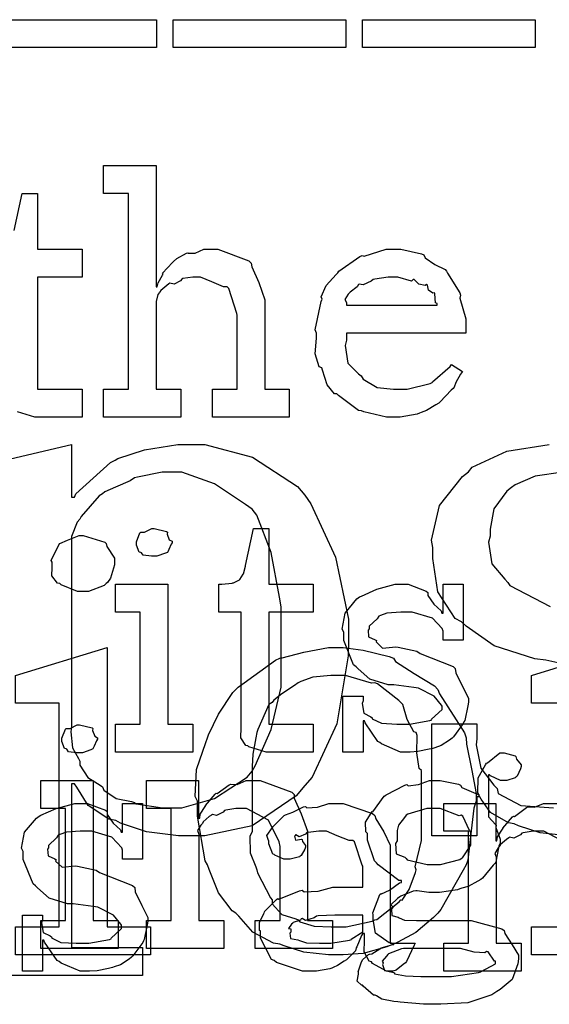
# Model space of a CAD drawing. Extents: x 0 to 8.5, y 0 to 11.
# Tile 325 of 379: x 5.329 to 5.592, y 7.283 to 7.772. Entities that reach past the tile are written whole.
import ezdxf

# ---------------------------------------------------------------- set-up
doc = ezdxf.new("R2010")
doc.units = 0
doc.layers.get('0').update_dxf_attribs({"linetype": 'CONTINUOUS'})

msp = doc.modelspace()

# ---------------------------------------------------------------- linework, layer by layer
at = {"color": 0}
for points in [[(5.31114, 7.77225), (5.39686, 7.77225), (5.39686, 7.75836), (5.31114, 7.75836), (5.31114, 7.77225)], [(5.40511, 7.77225), (5.49083, 7.77225), (5.49083, 7.75836), (5.40511, 7.75836), (5.40511, 7.77225)], [(5.49914, 7.77225), (5.58485, 7.77225), (5.58485, 7.75836), (5.49914, 7.75836), (5.49914, 7.77225)], [(5.37056, 7.58876), (5.38292, 7.58876), (5.38292, 7.68599), (5.37056, 7.68599), (5.37056, 7.69987), (5.3966, 7.69987), (5.3966, 7.63954), (5.39725, 7.63954), (5.39725, 7.63954), (5.39774, 7.6415), (5.39974, 7.64529), (5.40007, 7.64583), (5.39979, 7.64632), (5.40474, 7.65169), (5.40528, 7.65213), (5.40528, 7.65213), (5.40696, 7.65365), (5.41174, 7.65625), (5.41243, 7.65647), (5.41249, 7.65625), (5.41601, 7.65625), (5.42031, 7.65821), (5.42176, 7.65821), (5.42731, 7.65821), (5.44276, 7.65246), (5.4439, 7.65126), (5.44417, 7.64953), (5.44769, 7.64165), (5.45063, 7.63308), (5.45063, 7.63021), (5.45063, 7.58876), (5.46278, 7.58876), (5.46278, 7.57487), (5.42458, 7.57487), (5.42458, 7.58876), (5.43696, 7.58876), (5.43696, 7.62543), (5.43668, 7.62631), (5.43278, 7.63878), (5.43197, 7.63954), (5.43018, 7.6396), (5.42426, 7.64199), (5.41862, 7.64432), (5.41678, 7.64432), (5.41493, 7.64432), (5.41, 7.64361), (5.4094, 7.64344), (5.40875, 7.64258), (5.4056, 7.6409), (5.40338, 7.64133), (5.40289, 7.64106), (5.40192, 7.64025), (5.39899, 7.63781), (5.39849, 7.63699), (5.39833, 7.63672), (5.39751, 7.63579), (5.3966, 7.63226), (5.3966, 7.63108), (5.3966, 7.58876), (5.40896, 7.58876), (5.40896, 7.57487), (5.37056, 7.57487), (5.37056, 7.58876)], [(5.51514, 7.57487), (5.51101, 7.57487), (5.49983, 7.57742), (5.49864, 7.5779), (5.49724, 7.57818), (5.48731, 7.5855), (5.48649, 7.58637), (5.48529, 7.58632), (5.48156, 7.59093), (5.47933, 7.59814), (5.47889, 7.59939), (5.47765, 7.59978), (5.47564, 7.60628), (5.47629, 7.61399), (5.47629, 7.61654), (5.47564, 7.61811), (5.47863, 7.63222), (5.47911, 7.63346), (5.47868, 7.6345), (5.48112, 7.64014), (5.48606, 7.64561), (5.48693, 7.64649), (5.48742, 7.64725), (5.49789, 7.65468), (5.49908, 7.65517), (5.50006, 7.65479), (5.51085, 7.65821), (5.51449, 7.65821), (5.51828, 7.65821), (5.52854, 7.65588), (5.52968, 7.65539), (5.53033, 7.65403), (5.53515, 7.65061), (5.54021, 7.64822), (5.54096, 7.64735), (5.54144, 7.64626), (5.54747, 7.63661), (5.5479, 7.63542), (5.54753, 7.63385), (5.55051, 7.62364), (5.55051, 7.62022), (5.55051, 7.61654), (5.49126, 7.61654), (5.49126, 7.61307), (5.49056, 7.61046), (5.49192, 7.60167), (5.49724, 7.59636), (5.49843, 7.59526), (5.49946, 7.59364), (5.50646, 7.58957), (5.5146, 7.58876), (5.51731, 7.58876), (5.52143, 7.58876), (5.53276, 7.59147), (5.53381, 7.59201), (5.53401, 7.59233), (5.54275, 7.60004), (5.54335, 7.60092), (5.54878, 7.59744), (5.54779, 7.59625), (5.54551, 7.59207), (5.54465, 7.58963), (5.54422, 7.58897), (5.54324, 7.58826), (5.53776, 7.58236), (5.53706, 7.58182), (5.53554, 7.58089), (5.53097, 7.57818), (5.52838, 7.57715), (5.5275, 7.57682), (5.52632, 7.57633), (5.5179, 7.57487), (5.51514, 7.57487)], [(5.49126, 7.63043), (5.53618, 7.63043), (5.53618, 7.63129), (5.53543, 7.63157), (5.5351, 7.63613), (5.53489, 7.6365), (5.53418, 7.63644), (5.53201, 7.63797), (5.53142, 7.64035), (5.53097, 7.64063), (5.53028, 7.64025), (5.52713, 7.6409), (5.5249, 7.64312), (5.52425, 7.64324), (5.52354, 7.64236), (5.51671, 7.64432), (5.51449, 7.64432), (5.51199, 7.64432), (5.50521, 7.64344), (5.5045, 7.64324), (5.50342, 7.64236), (5.49946, 7.64057), (5.49756, 7.6409), (5.49713, 7.64063), (5.49658, 7.63949), (5.493, 7.63693), (5.49278, 7.6365), (5.49203, 7.6359), (5.49035, 7.63325), (5.49126, 7.63178), (5.49126, 7.63129), (5.49126, 7.63043)], [(5.40414, 7.38075), (5.40944, 7.38075), (5.42557, 7.38531), (5.44189, 7.39594), (5.44428, 7.39899), (5.44581, 7.40169), (5.45383, 7.41971), (5.45882, 7.44065), (5.45882, 7.4476), (5.45882, 7.48058), (5.4579, 7.48546), (5.45378, 7.5076), (5.44667, 7.52615), (5.44428, 7.52919), (5.44103, 7.53147), (5.42572, 7.54167), (5.4095, 7.54742), (5.40414, 7.54742), (5.39958, 7.54742), (5.38743, 7.54508), (5.3859, 7.5446), (5.38379, 7.54324), (5.37651, 7.53999), (5.37121, 7.53765), (5.37007, 7.53678), (5.36843, 7.53569), (5.35949, 7.5255), (5.35878, 7.52419), (5.35736, 7.52257), (5.3546, 7.51557), (5.35465, 7.50922), (5.35465, 7.50706), (5.35465, 7.42111), (5.35428, 7.41857), (5.35514, 7.41049), (5.35807, 7.40528), (5.35878, 7.40397), (5.35878, 7.40196), (5.36268, 7.39583), (5.36887, 7.39204), (5.37007, 7.39117), (5.37071, 7.38949), (5.37674, 7.38542), (5.38439, 7.38385), (5.3859, 7.38336), (5.38678, 7.38271), (5.39979, 7.38075), (5.40414, 7.38075)], [(5.39572, 7.50569), (5.39432, 7.50569), (5.39014, 7.50618), (5.38932, 7.50738), (5.389, 7.50765), (5.38824, 7.50782), (5.38683, 7.51129), (5.38683, 7.51243), (5.38683, 7.51286), (5.38683, 7.51286), (5.38861, 7.51731), (5.389, 7.51764), (5.389, 7.51764), (5.39094, 7.51764), (5.39453, 7.51958), (5.39572, 7.51958), (5.39572, 7.51958), (5.40186, 7.51796), (5.40224, 7.51764), (5.40213, 7.51676), (5.40321, 7.51394), (5.40462, 7.51313), (5.40462, 7.51286), (5.40462, 7.51243), (5.40408, 7.51167), (5.40289, 7.509), (5.40246, 7.50786), (5.40224, 7.50765), (5.40132, 7.50717), (5.39708, 7.50569), (5.39572, 7.50569)], [(5.45432, 7.40847), (5.45128, 7.40847), (5.44271, 7.41103), (5.44217, 7.41151), (5.44114, 7.41178), (5.43875, 7.41547), (5.43892, 7.42068), (5.43892, 7.42236), (5.43892, 7.47792), (5.42785, 7.47792), (5.42785, 7.49181), (5.42936, 7.49181), (5.42936, 7.49181), (5.43446, 7.49235), (5.43479, 7.49246), (5.43511, 7.49251), (5.43804, 7.49403), (5.43826, 7.49419), (5.43826, 7.49419), (5.43989, 7.49675), (5.44, 7.49701), (5.44, 7.49701), (5.44097, 7.50076), (5.44108, 7.50114), (5.44499, 7.51958), (5.45258, 7.51958), (5.45258, 7.49181), (5.47472, 7.49181), (5.47472, 7.47792), (5.45258, 7.47792), (5.45258, 7.42236), (5.47472, 7.42236), (5.47472, 7.40847), (5.47374, 7.40847), (5.47151, 7.40847), (5.47081, 7.40847), (5.46957, 7.40847), (5.46674, 7.40847), (5.46582, 7.40847), (5.46442, 7.40847), (5.46121, 7.40847), (5.46018, 7.40847), (5.45871, 7.40847), (5.4554, 7.40847), (5.45432, 7.40847)], [(5.3604, 7.48822), (5.35753, 7.48822), (5.34956, 7.49149), (5.3489, 7.49214), (5.34771, 7.4924), (5.34483, 7.49593), (5.345, 7.50011), (5.345, 7.50146), (5.345, 7.50276), (5.34457, 7.50364), (5.34825, 7.51144), (5.3489, 7.5121), (5.3489, 7.5121), (5.3526, 7.51378), (5.35846, 7.516), (5.3604, 7.516), (5.3604, 7.516), (5.37125, 7.51275), (5.3719, 7.5121), (5.37224, 7.51064), (5.37603, 7.50478), (5.37603, 7.50276), (5.37603, 7.50146), (5.37543, 7.49983), (5.37392, 7.49479), (5.37244, 7.49274), (5.3719, 7.49214), (5.37088, 7.49115), (5.36301, 7.48822), (5.3604, 7.48822)], [(5.37642, 7.42236), (5.38878, 7.42236), (5.38878, 7.47792), (5.37642, 7.47792), (5.37642, 7.49181), (5.40246, 7.49181), (5.40246, 7.42236), (5.41482, 7.42236), (5.41482, 7.40847), (5.37642, 7.40847), (5.37642, 7.42236)], [(5.5216, 7.40847), (5.51812, 7.40847), (5.50868, 7.41249), (5.50771, 7.41325), (5.50672, 7.41368), (5.50043, 7.4229), (5.50011, 7.42389), (5.49946, 7.42389), (5.49946, 7.40847), (5.48947, 7.40847), (5.48947, 7.43625), (5.49946, 7.43625), (5.49946, 7.43386), (5.49903, 7.43251), (5.49978, 7.42774), (5.50325, 7.42594), (5.50401, 7.4254), (5.5039, 7.42497), (5.50863, 7.42275), (5.51622, 7.42236), (5.51878, 7.42236), (5.52246, 7.42236), (5.53267, 7.42421), (5.53353, 7.42453), (5.53336, 7.42475), (5.53874, 7.42964), (5.53874, 7.43126), (5.53842, 7.43175), (5.53472, 7.43619), (5.52696, 7.44026), (5.52463, 7.4406), (5.51465, 7.44189), (5.51193, 7.44189), (5.50282, 7.44472), (5.49701, 7.44976), (5.49599, 7.45079), (5.49474, 7.45182), (5.4899, 7.46392), (5.4899, 7.46793), (5.48904, 7.46951), (5.49056, 7.47749), (5.49642, 7.48449), (5.49772, 7.48551), (5.49864, 7.48594), (5.50624, 7.48931), (5.51546, 7.49181), (5.51856, 7.49181), (5.52181, 7.49181), (5.53071, 7.48839), (5.53157, 7.48768), (5.53157, 7.48628), (5.53456, 7.48199), (5.53819, 7.47857), (5.53851, 7.47749), (5.53917, 7.47749), (5.53917, 7.49181), (5.54915, 7.49181), (5.54915, 7.46403), (5.53917, 7.46403), (5.53917, 7.46858), (5.53879, 7.46978), (5.53396, 7.47504), (5.52387, 7.47792), (5.52051, 7.47792), (5.51818, 7.47792), (5.51129, 7.47743), (5.50803, 7.47629), (5.50726, 7.47597), (5.50646, 7.47467), (5.5025, 7.47092), (5.5025, 7.46967), (5.50201, 7.46903), (5.50222, 7.46576), (5.50553, 7.46425), (5.50618, 7.46382), (5.50597, 7.46317), (5.50917, 7.46007), (5.51568, 7.46072), (5.51682, 7.46056), (5.52615, 7.45861), (5.52783, 7.45747), (5.54417, 7.45096), (5.54525, 7.44993), (5.54546, 7.44781), (5.54883, 7.44103), (5.55176, 7.43517), (5.55176, 7.43321), (5.55149, 7.43147), (5.54992, 7.42421), (5.54958, 7.42344), (5.54921, 7.42264), (5.54438, 7.41601), (5.54372, 7.41542), (5.54243, 7.41439), (5.53825, 7.41163), (5.5351, 7.41054), (5.53418, 7.41021), (5.53228, 7.40983), (5.52664, 7.40869), (5.52285, 7.40847), (5.5216, 7.40847)], [(5.32676, 7.32156), (5.34847, 7.32156), (5.34847, 7.43267), (5.32676, 7.43267), (5.32676, 7.44656), (5.37235, 7.46044), (5.37235, 7.32156), (5.39382, 7.32156), (5.39382, 7.30767), (5.32676, 7.30767), (5.32676, 7.32156)], [(5.48639, 7.30767), (5.48226, 7.30767), (5.47, 7.30903), (5.46029, 7.31222), (5.45817, 7.3131), (5.45497, 7.31358), (5.44472, 7.31901), (5.43778, 7.32687), (5.43625, 7.3285), (5.43435, 7.32958), (5.42757, 7.3386), (5.42296, 7.3501), (5.42215, 7.35237), (5.42096, 7.35449), (5.41715, 7.37668), (5.41715, 7.38406), (5.41607, 7.38639), (5.41672, 7.39974), (5.42128, 7.41319), (5.42215, 7.41553), (5.42264, 7.41699), (5.42763, 7.42731), (5.43474, 7.43799), (5.43625, 7.43961), (5.43739, 7.44069), (5.456, 7.45415), (5.45817, 7.45503), (5.45925, 7.45524), (5.47006, 7.45806), (5.48226, 7.46044), (5.48639, 7.46044), (5.48964, 7.46044), (5.49951, 7.4591), (5.51243, 7.45594), (5.5146, 7.45503), (5.51563, 7.45344), (5.5249, 7.44743), (5.535, 7.44129), (5.53651, 7.43961), (5.53738, 7.43739), (5.54975, 7.41792), (5.55062, 7.41553), (5.55078, 7.41233), (5.55339, 7.39931), (5.55561, 7.38792), (5.55561, 7.38406), (5.55453, 7.38058), (5.55274, 7.36649), (5.55143, 7.35476), (5.55062, 7.35237), (5.54915, 7.34983), (5.53803, 7.33018), (5.53651, 7.3285), (5.5344, 7.32628), (5.52561, 7.31879), (5.51676, 7.31401), (5.5146, 7.3131), (5.51133, 7.31174), (5.49946, 7.30838), (5.48964, 7.30767), (5.48639, 7.30767)], [(5.48639, 7.32156), (5.4911, 7.32156), (5.5039, 7.32449), (5.50526, 7.32503), (5.50624, 7.32536), (5.51742, 7.33399), (5.51828, 7.33501), (5.51888, 7.33496), (5.52235, 7.34022), (5.52544, 7.34858), (5.52588, 7.34999), (5.52539, 7.3514), (5.52849, 7.36453), (5.52849, 7.36888), (5.52849, 7.39925), (5.52735, 7.40028), (5.52615, 7.40804), (5.52632, 7.41672), (5.52588, 7.41812), (5.52458, 7.41851), (5.52143, 7.42458), (5.51915, 7.43207), (5.51828, 7.43311), (5.51719, 7.43414), (5.50657, 7.44233), (5.50526, 7.44288), (5.50358, 7.44265), (5.49067, 7.44656), (5.48639, 7.44656), (5.4834, 7.44656), (5.47444, 7.44564), (5.46858, 7.44353), (5.46729, 7.44288), (5.46533, 7.44146), (5.45915, 7.43744), (5.45514, 7.43419), (5.45426, 7.43311), (5.45269, 7.43201), (5.4471, 7.4196), (5.44667, 7.41812), (5.44618, 7.41558), (5.44472, 7.40744), (5.44428, 7.40132), (5.44428, 7.39925), (5.44428, 7.36888), (5.44325, 7.36669), (5.44331, 7.35835), (5.44624, 7.35146), (5.44667, 7.34999), (5.447, 7.34853), (5.4534, 7.3361), (5.45426, 7.33501), (5.45437, 7.33311), (5.45904, 7.32769), (5.46599, 7.32568), (5.46729, 7.32503), (5.46799, 7.32417), (5.4751, 7.322), (5.48356, 7.32156), (5.48639, 7.32156)], [(5.35867, 7.40815), (5.35726, 7.40815), (5.35308, 7.40864), (5.35226, 7.40983), (5.35194, 7.4101), (5.35118, 7.41026), (5.34978, 7.41374), (5.34978, 7.41487), (5.34978, 7.41531), (5.34978, 7.41531), (5.35157, 7.41976), (5.35194, 7.42008), (5.35194, 7.42008), (5.35389, 7.42008), (5.35747, 7.42204), (5.35867, 7.42204), (5.35867, 7.42204), (5.36481, 7.42042), (5.36518, 7.42008), (5.36507, 7.41922), (5.36615, 7.41639), (5.36757, 7.41558), (5.36757, 7.41531), (5.36757, 7.41487), (5.36703, 7.41411), (5.36583, 7.41146), (5.3654, 7.41032), (5.36518, 7.4101), (5.36426, 7.40961), (5.36003, 7.40815), (5.35867, 7.40815)], [(5.53369, 7.28315), (5.52946, 7.28315), (5.5179, 7.28424), (5.51676, 7.28444), (5.51476, 7.28456), (5.50885, 7.28569), (5.50618, 7.28737), (5.50549, 7.28771), (5.50461, 7.28765), (5.49951, 7.29221), (5.49918, 7.29269), (5.49869, 7.29258), (5.49658, 7.29471), (5.49724, 7.29813), (5.49724, 7.29921), (5.49707, 7.29926), (5.49849, 7.30382), (5.49875, 7.30419), (5.49875, 7.30419), (5.49935, 7.30539), (5.50222, 7.30783), (5.50265, 7.30811), (5.50265, 7.30811), (5.50375, 7.30821), (5.50776, 7.31071), (5.50831, 7.31093), (5.50846, 7.31114), (5.51426, 7.31278), (5.51481, 7.31287), (5.51481, 7.31332), (5.51237, 7.31369), (5.50558, 7.31847), (5.50439, 7.32536), (5.50439, 7.32764), (5.50435, 7.32856), (5.50782, 7.33763), (5.50851, 7.33826), (5.50863, 7.33811), (5.51258, 7.3399), (5.51753, 7.34347), (5.5185, 7.34369), (5.5185, 7.34457), (5.51714, 7.34462), (5.50689, 7.35249), (5.50613, 7.35346), (5.50515, 7.35444), (5.50157, 7.36464), (5.50157, 7.368), (5.50076, 7.36876), (5.50071, 7.37358), (5.50353, 7.3781), (5.50396, 7.37885), (5.50435, 7.37869), (5.50993, 7.38656), (5.51069, 7.3871), (5.51085, 7.38715), (5.52013, 7.39204), (5.52111, 7.39231), (5.52181, 7.39165), (5.52701, 7.39231), (5.5325, 7.39426), (5.53435, 7.39426), (5.53771, 7.39426), (5.54682, 7.39247), (5.54779, 7.39208), (5.54856, 7.39079), (5.55669, 7.38743), (5.55735, 7.38687), (5.55637, 7.38818), (5.55669, 7.39561), (5.56022, 7.40213), (5.56082, 7.40294), (5.56131, 7.4031), (5.56743, 7.40815), (5.5695, 7.40815), (5.5695, 7.40815), (5.57493, 7.40653), (5.57536, 7.40619), (5.57563, 7.40494), (5.57796, 7.40218), (5.57796, 7.40121), (5.57758, 7.40013), (5.57596, 7.39654), (5.57557, 7.39621), (5.57503, 7.39572), (5.57086, 7.39426), (5.5695, 7.39426), (5.56771, 7.39426), (5.56272, 7.39665), (5.56233, 7.39708), (5.56168, 7.39708), (5.56168, 7.37756), (5.56179, 7.37631), (5.56526, 7.3725), (5.5656, 7.3719), (5.56538, 7.37093), (5.56754, 7.36518), (5.56754, 7.36322), (5.56694, 7.36165), (5.56586, 7.35656), (5.56538, 7.35379), (5.56494, 7.35303), (5.56407, 7.35226), (5.55875, 7.34576), (5.558, 7.34521), (5.55643, 7.34429), (5.55165, 7.34169), (5.54856, 7.34076), (5.54758, 7.34044), (5.54639, 7.34), (5.53733, 7.33871), (5.53435, 7.33871), (5.53217, 7.33871), (5.52632, 7.33946), (5.52567, 7.33957), (5.52425, 7.33936), (5.51824, 7.33692), (5.51764, 7.33653), (5.5165, 7.33567), (5.51329, 7.33262), (5.51417, 7.33149), (5.51417, 7.33111), (5.51361, 7.33046), (5.51367, 7.32731), (5.51687, 7.32639), (5.51742, 7.32611), (5.51742, 7.32611), (5.51997, 7.32497), (5.52599, 7.32482), (5.52806, 7.32482), (5.54779, 7.32482), (5.55322, 7.32482), (5.56831, 7.32069), (5.5695, 7.31982), (5.56982, 7.31825), (5.57357, 7.31272), (5.57667, 7.30751), (5.57667, 7.30572), (5.57639, 7.30333), (5.57351, 7.29551), (5.5676, 7.29047), (5.56581, 7.28944), (5.56347, 7.28787), (5.55154, 7.28396), (5.53814, 7.28315), (5.53369, 7.28315)], [(5.33936, 7.32482), (5.35172, 7.32482), (5.35172, 7.38038), (5.33936, 7.38038), (5.33936, 7.39426), (5.3654, 7.39426), (5.3654, 7.32482), (5.37776, 7.32482), (5.37776, 7.31093), (5.33936, 7.31093), (5.33936, 7.32482)], [(5.39182, 7.32482), (5.40419, 7.32482), (5.40419, 7.38038), (5.39182, 7.38038), (5.39182, 7.39426), (5.41764, 7.39426), (5.41764, 7.3756), (5.41829, 7.3756), (5.41829, 7.3756), (5.41857, 7.37756), (5.42096, 7.38135), (5.42133, 7.38189), (5.42122, 7.38194), (5.426, 7.38753), (5.42654, 7.38797), (5.42692, 7.38781), (5.433, 7.39225), (5.43371, 7.39253), (5.43371, 7.39253), (5.43696, 7.39231), (5.44135, 7.39426), (5.44282, 7.39426), (5.4484, 7.39426), (5.46403, 7.38851), (5.46517, 7.38732), (5.46528, 7.38558), (5.46869, 7.37771), (5.4719, 7.36914), (5.4719, 7.36626), (5.4719, 7.32482), (5.48426, 7.32482), (5.48426, 7.31093), (5.44586, 7.31093), (5.44586, 7.32482), (5.45822, 7.32482), (5.45822, 7.36149), (5.45779, 7.36393), (5.45253, 7.37457), (5.44162, 7.38038), (5.43804, 7.38038), (5.43619, 7.38038), (5.43126, 7.37967), (5.43067, 7.3795), (5.4299, 7.37864), (5.4266, 7.37696), (5.42458, 7.37739), (5.42415, 7.37711), (5.42307, 7.37636), (5.41997, 7.37386), (5.41971, 7.37304), (5.4196, 7.37278), (5.41883, 7.37213), (5.41726, 7.36942), (5.41786, 7.36774), (5.41786, 7.36714), (5.41786, 7.32482), (5.43024, 7.32482), (5.43024, 7.31093), (5.39182, 7.31093), (5.39182, 7.32482)], [(5.36236, 7.29964), (5.35889, 7.29964), (5.34944, 7.30365), (5.34847, 7.30442), (5.3475, 7.30485), (5.34119, 7.31407), (5.34088, 7.31506), (5.34022, 7.31506), (5.34022, 7.29964), (5.33024, 7.29964), (5.33024, 7.32742), (5.34022, 7.32742), (5.34022, 7.32503), (5.33979, 7.32368), (5.34056, 7.3189), (5.34403, 7.31711), (5.34478, 7.31657), (5.34467, 7.31614), (5.34939, 7.31392), (5.35699, 7.31353), (5.35954, 7.31353), (5.36322, 7.31353), (5.37343, 7.31537), (5.37429, 7.31569), (5.37414, 7.31592), (5.3795, 7.32081), (5.3795, 7.32243), (5.37918, 7.32292), (5.37549, 7.32736), (5.36774, 7.33143), (5.3654, 7.33176), (5.35542, 7.33306), (5.35271, 7.33306), (5.34358, 7.33589), (5.33778, 7.34093), (5.33675, 7.34196), (5.3355, 7.34299), (5.33068, 7.35508), (5.33068, 7.3591), (5.32981, 7.36068), (5.33132, 7.36865), (5.33718, 7.37565), (5.33849, 7.37668), (5.33942, 7.37711), (5.347, 7.38049), (5.35622, 7.38297), (5.35932, 7.38297), (5.36257, 7.38297), (5.37147, 7.37956), (5.37235, 7.37885), (5.37235, 7.37744), (5.37532, 7.37315), (5.37896, 7.36974), (5.37929, 7.36865), (5.37993, 7.36865), (5.37993, 7.38297), (5.38992, 7.38297), (5.38992, 7.35519), (5.37993, 7.35519), (5.37993, 7.35975), (5.37956, 7.36094), (5.37472, 7.36621), (5.36464, 7.36908), (5.36128, 7.36908), (5.35894, 7.36908), (5.35206, 7.3686), (5.34879, 7.36746), (5.34804, 7.36714), (5.34722, 7.36583), (5.34326, 7.36208), (5.34326, 7.36083), (5.34278, 7.36019), (5.34299, 7.35693), (5.34631, 7.35542), (5.34694, 7.35499), (5.34674, 7.35433), (5.34993, 7.35124), (5.35644, 7.35189), (5.35758, 7.35172), (5.36692, 7.34978), (5.3686, 7.34864), (5.38493, 7.34212), (5.38601, 7.3411), (5.38624, 7.33897), (5.3896, 7.33219), (5.39253, 7.32633), (5.39253, 7.32437), (5.39225, 7.32264), (5.39068, 7.31537), (5.39035, 7.31461), (5.38997, 7.31381), (5.38514, 7.30718), (5.3845, 7.30658), (5.38319, 7.30556), (5.37901, 7.30279), (5.37587, 7.30171), (5.37494, 7.30137), (5.37304, 7.301), (5.3674, 7.29986), (5.36361, 7.29964), (5.36236, 7.29964)], [(5.47412, 7.29964), (5.4694, 7.29964), (5.45638, 7.30399), (5.45524, 7.30485), (5.454, 7.30533), (5.44851, 7.31608), (5.44851, 7.31961), (5.44797, 7.31988), (5.44792, 7.32379), (5.45014, 7.32829), (5.45047, 7.32894), (5.45036, 7.32904), (5.45643, 7.33524), (5.45719, 7.33567), (5.45768, 7.33544), (5.46789, 7.33957), (5.46913, 7.33979), (5.47026, 7.33903), (5.47711, 7.33942), (5.48443, 7.34131), (5.48693, 7.34131), (5.49929, 7.34131), (5.49929, 7.35172), (5.49897, 7.35226), (5.49511, 7.36382), (5.49431, 7.36453), (5.49246, 7.36453), (5.48665, 7.36681), (5.48128, 7.36908), (5.47954, 7.36908), (5.47754, 7.36908), (5.47211, 7.36854), (5.47151, 7.36843), (5.47086, 7.36768), (5.46772, 7.36626), (5.46599, 7.36729), (5.46565, 7.36714), (5.46565, 7.36692), (5.46539, 7.3666), (5.46593, 7.36464), (5.46881, 7.36518), (5.46913, 7.36496), (5.46929, 7.36404), (5.47086, 7.36199), (5.47086, 7.36128), (5.4706, 7.36029), (5.46869, 7.35704), (5.46826, 7.35672), (5.46783, 7.35633), (5.46326, 7.35519), (5.46175, 7.35519), (5.46013, 7.35519), (5.45568, 7.35721), (5.45524, 7.35758), (5.45469, 7.35781), (5.45264, 7.36285), (5.45264, 7.36453), (5.45247, 7.36453), (5.45161, 7.36697), (5.45443, 7.37093), (5.45481, 7.37147), (5.45508, 7.37185), (5.46024, 7.3769), (5.46089, 7.37733), (5.46089, 7.37728), (5.46457, 7.37864), (5.46989, 7.38124), (5.47086, 7.38146), (5.47157, 7.38069), (5.47678, 7.38108), (5.48242, 7.38297), (5.48432, 7.38297), (5.48958, 7.38297), (5.50407, 7.37793), (5.50537, 7.3769), (5.50581, 7.37528), (5.50982, 7.36876), (5.51297, 7.36219), (5.51297, 7.35997), (5.51297, 7.31353), (5.52533, 7.31353), (5.5249, 7.31261), (5.52106, 7.30447), (5.52056, 7.30376), (5.51937, 7.30296), (5.51594, 7.30018), (5.51417, 7.29964), (5.51361, 7.29964), (5.51112, 7.29964), (5.50418, 7.30344), (5.50364, 7.30419), (5.50244, 7.30458), (5.5, 7.30919), (5.50017, 7.31489), (5.50017, 7.31679), (5.50017, 7.31831), (5.49929, 7.31831), (5.49875, 7.31733), (5.49636, 7.31174), (5.49604, 7.31114), (5.49571, 7.30968), (5.49175, 7.30572), (5.49126, 7.30528), (5.49013, 7.30458), (5.48671, 7.30236), (5.4846, 7.30143), (5.48389, 7.30117), (5.48301, 7.30078), (5.47635, 7.29964), (5.47412, 7.29964)], [(5.53456, 7.3526), (5.53797, 7.3526), (5.54747, 7.35514), (5.54824, 7.35562), (5.54878, 7.35596), (5.553, 7.36225), (5.553, 7.36431), (5.553, 7.36865), (5.55236, 7.36942), (5.54899, 7.37663), (5.54824, 7.37711), (5.54725, 7.37679), (5.53771, 7.38038), (5.53456, 7.38038), (5.53114, 7.38038), (5.52165, 7.37765), (5.52089, 7.37711), (5.51997, 7.37587), (5.51704, 7.37218), (5.51633, 7.36957), (5.51633, 7.36865), (5.51633, 7.36431), (5.51563, 7.36307), (5.5159, 7.35796), (5.52013, 7.35618), (5.52089, 7.35562), (5.52138, 7.35488), (5.53125, 7.3526), (5.53456, 7.3526)], [(5.47999, 7.31353), (5.4834, 7.31353), (5.49268, 7.315), (5.49365, 7.31526), (5.4936, 7.31543), (5.49929, 7.31922), (5.49929, 7.32047), (5.49929, 7.32742), (5.48844, 7.32742), (5.4854, 7.32742), (5.47711, 7.3271), (5.47629, 7.32699), (5.47521, 7.32611), (5.47092, 7.32476), (5.46913, 7.32585), (5.46869, 7.32568), (5.46832, 7.32487), (5.46479, 7.32374), (5.46457, 7.32351), (5.46397, 7.32292), (5.4624, 7.32086), (5.46349, 7.32058), (5.46349, 7.32047), (5.46349, 7.31896), (5.46311, 7.31853), (5.46338, 7.31592), (5.46707, 7.31511), (5.46783, 7.31483), (5.46783, 7.31483), (5.47131, 7.31369), (5.47781, 7.31353), (5.47999, 7.31353)], [(5.50939, 7.30354), (5.50906, 7.3029), (5.5101, 7.29997), (5.51406, 7.29904), (5.51503, 7.29878), (5.51508, 7.29833), (5.52046, 7.29725), (5.5281, 7.29704), (5.53065, 7.29704), (5.53847, 7.29704), (5.54335, 7.29704), (5.55681, 7.29889), (5.558, 7.29921), (5.55817, 7.29937), (5.56515, 7.30333), (5.56515, 7.30464), (5.56467, 7.30453), (5.56153, 7.30914), (5.56082, 7.3094), (5.55994, 7.30865), (5.55464, 7.30903), (5.54785, 7.31093), (5.54563, 7.31093), (5.51958, 7.31093), (5.5185, 7.31076), (5.51215, 7.30821), (5.51178, 7.30789), (5.51107, 7.30707), (5.50896, 7.30453), (5.50939, 7.30382), (5.50939, 7.30354)]]:
    msp.add_lwpolyline(points, close=True, dxfattribs=at)
for points in [[(5.32622, 7.66754), (5.33014, 7.68599), (5.33772, 7.68599), (5.33772, 7.65821), (5.35986, 7.65821), (5.35986, 7.64432), (5.33772, 7.64432), (5.33772, 7.58876), (5.35986, 7.58876), (5.35986, 7.57487), (5.35889, 7.57487), (5.35667, 7.57487), (5.35596, 7.57487), (5.35471, 7.57487), (5.35189, 7.57487), (5.35097, 7.57487), (5.34956, 7.57487), (5.34636, 7.57487), (5.34532, 7.57487), (5.34386, 7.57487), (5.34056, 7.57487), (5.33946, 7.57487), (5.33946, 7.57487), (5.33643, 7.57487), (5.32785, 7.57742)], [(5.29606, 7.54742), (5.35465, 7.56131), (5.35465, 7.53504), (5.35618, 7.53504), (5.35672, 7.53674), (5.37403, 7.55225), (5.37636, 7.5535), (5.37765, 7.55431), (5.39094, 7.5586), (5.4075, 7.56131), (5.41303, 7.56131), (5.4209, 7.56131), (5.44456, 7.55501), (5.46696, 7.54036), (5.47054, 7.53614), (5.47342, 7.53179), (5.48568, 7.50532), (5.49224, 7.47439), (5.49224, 7.46408), (5.49197, 7.45628), (5.48643, 7.42247), (5.47412, 7.39606), (5.47054, 7.39182), (5.46619, 7.38678), (5.44428, 7.37175), (5.42085, 7.36686), (5.41303, 7.36686), (5.40771, 7.36686), (5.39182, 7.36876), (5.3789, 7.37321), (5.37657, 7.37446), (5.37321, 7.37511), (5.36285, 7.38189), (5.35721, 7.39094), (5.35618, 7.39268), (5.35465, 7.39268), (5.35465, 7.31131), (5.38981, 7.31131), (5.38981, 7.29742), (5.29606, 7.29742)], [(5.61253, 7.44911), (5.59017, 7.4541), (5.58469, 7.45475), (5.56456, 7.46121), (5.55062, 7.47097), (5.54829, 7.47319), (5.54514, 7.47472), (5.53651, 7.48801), (5.53418, 7.50461), (5.53418, 7.5101), (5.53336, 7.51372), (5.53738, 7.53088), (5.54883, 7.54536), (5.55176, 7.54764), (5.5536, 7.54992), (5.57081, 7.55789), (5.59196, 7.56131)], [(5.59864, 7.54742), (5.58501, 7.54551), (5.57503, 7.54113), (5.57324, 7.53982), (5.5709, 7.53803), (5.5644, 7.52924), (5.56261, 7.51915), (5.56261, 7.51574), (5.56174, 7.51264), (5.56347, 7.5019), (5.56982, 7.49431), (5.57129, 7.49274), (5.57232, 7.49115), (5.59244, 7.48074)], [(5.60487, 7.43267), (5.58317, 7.43267), (5.58317, 7.44656), (5.6281, 7.46044)], [(5.60086, 7.36686), (5.58746, 7.36833), (5.57671, 7.37175), (5.57454, 7.37272), (5.57167, 7.37326), (5.56272, 7.37842), (5.55806, 7.38499), (5.5574, 7.38618), (5.55588, 7.38618), (5.55588, 7.36686), (5.53353, 7.36686), (5.53353, 7.42242), (5.55588, 7.42242), (5.55588, 7.41504), (5.55561, 7.412), (5.558, 7.40044), (5.56435, 7.39193), (5.56608, 7.39031), (5.56663, 7.38792), (5.57781, 7.38194), (5.59407, 7.38075)], [(5.60021, 7.36328), (5.58931, 7.36908), (5.58572, 7.36908), (5.58388, 7.36908), (5.57894, 7.36838), (5.57835, 7.36822), (5.57758, 7.36735), (5.57428, 7.36567), (5.57226, 7.3661), (5.57183, 7.36583), (5.57075, 7.36507), (5.56765, 7.36257), (5.56739, 7.36176), (5.56728, 7.36149), (5.56651, 7.36083), (5.56494, 7.35812), (5.56554, 7.35644), (5.56554, 7.35585), (5.56554, 7.31353), (5.5779, 7.31353), (5.5779, 7.29964), (5.5395, 7.29964), (5.5395, 7.31353), (5.5395, 7.31353), (5.55186, 7.31353), (5.55186, 7.36908), (5.5395, 7.36908), (5.5395, 7.38297), (5.56532, 7.38297), (5.56532, 7.36431), (5.56597, 7.36431), (5.56597, 7.36431), (5.56625, 7.36626), (5.56863, 7.37007), (5.56901, 7.37061), (5.5689, 7.37067), (5.57368, 7.37625), (5.57422, 7.37668), (5.5746, 7.37651), (5.58068, 7.38097), (5.58138, 7.38124), (5.58138, 7.38124), (5.58464, 7.38103), (5.58903, 7.38297), (5.5905, 7.38297), (5.59608, 7.38297)], [(5.65022, 7.30767), (5.58317, 7.30767), (5.58317, 7.32156), (5.58317, 7.32156), (5.60487, 7.32156)]]:
    msp.add_lwpolyline(points, dxfattribs=at)

doc.saveas('drawing.dxf')
